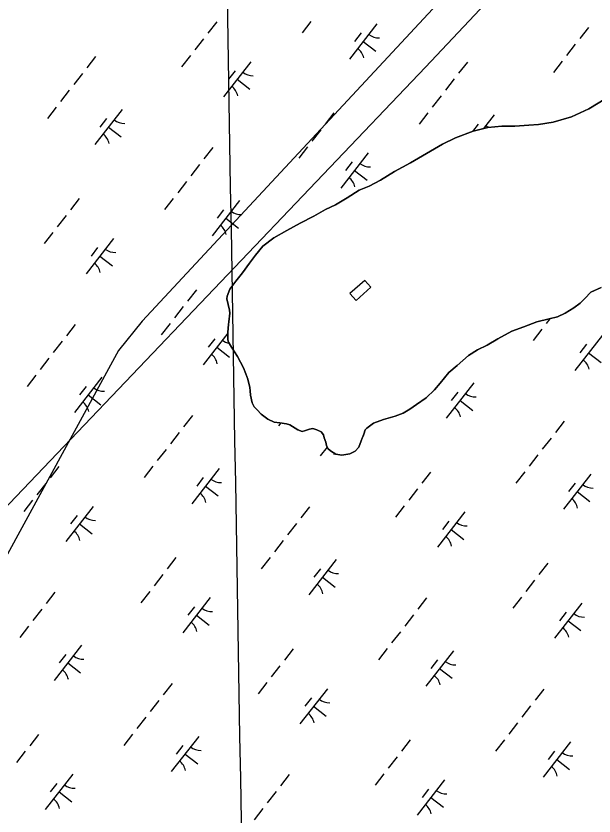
# Model space of a CAD drawing. Extents: x 3888273 to 3909528, y 158682 to 181032.
# Drawn here: x 3904236 to 3904884, y 171905 to 172801 of the extents above; entities that cross this region are included whole.
import ezdxf

# ---------------------------------------------------------------- set-up
doc = ezdxf.new("R2010")
doc.units = 0
for name, color, linetype in [('V-CHAN-DOCK', 7, 'Continuous'), ('V-GRID-MAJR', 7, 'Continuous'), ('V-TOPO-SHOR', 7, 'Continuous'), ('V-UTIL-LINE', 7, 'Continuous'), ('V-WETL-SWMP', 7, 'Continuous')]:
    doc.layers.add(name, color=color, linetype=linetype)

msp = doc.modelspace()

# ---------------------------------------------------------------- linework, layer by layer
at = {"layer": 'V-CHAN-DOCK'}
msp.add_lwpolyline([(3904626.56, 172504.71), (3904610, 172489.97), (3904616.8, 172482.33), (3904633.36, 172497.07)], close=True, dxfattribs=at)
at = {"layer": 'V-GRID-MAJR'}
msp.add_spline([(3904558.09, 167799.38), (3904538.27, 168963.98), (3904435.14, 175024.17), (3904428.25, 175428.5)], degree=3, dxfattribs=at)
at = {"layer": 'V-TOPO-SHOR'}
for points in [[(3904625.66, 172332.66), (3904625.08, 172331.24), (3904623.82, 172328.15), (3904622.56, 172325.08), (3904619.85, 172317.9), (3904615.93, 172313.49), (3904610, 172310.65), (3904600.88, 172308.96), (3904594.11, 172310.08), (3904588.11, 172313.99), (3904585.31, 172316.35), (3904583.68, 172319.9), (3904582.85, 172323.47), (3904581.21, 172328.22), (3904580.38, 172331.79), (3904577.56, 172334.94), (3904572.77, 172337.27), (3904568.39, 172338.81), (3904564.82, 172337.98), (3904558.88, 172336.33), (3904556.5, 172335.51), (3904551.72, 172337.45), (3904548.52, 172339.4), (3904542.52, 172342.91), (3904538.94, 172344.07), (3904531.38, 172345.18), (3904525.02, 172345.91), (3904517.83, 172349.41), (3904510.62, 172354.89), (3904505.8, 172359.61), (3904502.59, 172363.15), (3904500.56, 172367.5), (3904498.48, 172376.21), (3904498.03, 172380.98), (3904497.59, 172384.95), (3904495.51, 172394.06), (3904493.46, 172400), (3904490.61, 172406.72), (3904484.12, 172419.36), (3904477.26, 172430.02), (3904474.02, 172435.55), (3904473.2, 172438.32), (3904473.11, 172446.66), (3904473.81, 172455.4), (3904474.18, 172458.19), (3904475.27, 172468.13), (3904474.84, 172471.3), (3904473.58, 172477.65), (3904471.92, 172483.99), (3904472.29, 172487.17), (3904475.38, 172495.15), (3904482.04, 172503.95), (3904489.49, 172513.17), (3904497.33, 172523.98), (3904503.98, 172533.18), (3904512.22, 172543.2), (3904524.83, 172552.47), (3904539.05, 172560.57), (3904554.06, 172569.06), (3904569.47, 172576.77), (3904582.5, 172584.06), (3904593.96, 172589.34), (3904606.99, 172597.43), (3904620.41, 172605.91), (3904631.48, 172610.39), (3904644.12, 172617.28), (3904659.91, 172626.98), (3904677.68, 172636.7), (3904695.85, 172646.82), (3904713.62, 172657.34), (3904728.24, 172664.64), (3904748.02, 172672), (3904764.66, 172676.15), (3904780.14, 172677.5), (3904794.84, 172677.65), (3904810.32, 172678.61), (3904821.43, 172679.52), (3904837.69, 172682.08), (3904858.29, 172688.25), (3904877.66, 172697.19), (3904896.61, 172708.51)], [(3904891.68, 172496.73), (3904879.81, 172491.44), (3904873.13, 172484.62), (3904868.02, 172479.4), (3904860.93, 172474.16), (3904851.06, 172468.1), (3904842.76, 172464.04), (3904833.25, 172461.56), (3904819.39, 172458.24), (3904804.74, 172452.92), (3904791.29, 172448.01), (3904775.88, 172439.51), (3904763.65, 172432.23), (3904752.98, 172426.95), (3904742.71, 172420.49), (3904730.12, 172409.63), (3904720.67, 172401.59), (3904711.26, 172389.57), (3904704.58, 172382.35), (3904695.54, 172373.12), (3904684.5, 172365.85), (3904677, 172360.61), (3904669.5, 172356.16), (3904660.8, 172352.49), (3904647.73, 172348.78), (3904636.26, 172344.69), (3904628.77, 172339.05), (3904627.2, 172337.44), (3904625.66, 172332.66)]]:
    msp.add_lwpolyline(points, dxfattribs=at)
at = {"layer": 'V-UTIL-LINE'}
for points in [[(3905528.73, 173697.07), (3904376.91, 172459.2), (3904350.43, 172426.1), (3904072.41, 171916.39), (3903483.26, 170883.72), (3902993.41, 170023.17), (3902953.69, 169950.36), (3902854.4, 169652.47), (3902708.76, 169268.53)], [(3902927.21, 169208.96), (3902847.78, 169559.8), (3902827.92, 169778.25), (3902907.35, 170023.17), (3903370.73, 170850.63), (3904006.21, 172022.3), (3904694.65, 172743.84), (3905561.82, 173663.97)]]:
    msp.add_lwpolyline(points, dxfattribs=at)
at = {"layer": 'V-WETL-SWMP'}
for p, q in [((3904460.63, 172794.55), (3904450.81, 172781.92)), ((3904566.1, 172794.79), (3904556.27, 172782.16)), ((3904640.24, 172792.32), (3904609.53, 172752.85)), ((3904622.48, 172782.06), (3904615.11, 172772.59)), ((3904877.3, 172788.32), (3904867.48, 172775.69)), ((3904445.89, 172775.61), (3904436.07, 172762.98)), ((3904624.89, 172772.59), (3904639.09, 172761.53)), ((3904862.56, 172769.38), (3904852.74, 172756.75)), ((3904324.92, 172755.7), (3904315.1, 172743.07)), ((3904431.16, 172756.66), (3904421.33, 172744.04)), ((3904499, 172749.87), (3904468.29, 172710.41)), ((3904741.59, 172749.47), (3904731.76, 172736.84)), ((3904847.82, 172750.44), (3904838, 172737.81)), ((3904310.18, 172736.75), (3904300.36, 172724.13)), ((3904481.24, 172739.61), (3904473.87, 172730.14)), ((3904483.65, 172730.14), (3904497.85, 172719.08)), ((3904726.85, 172730.53), (3904717.03, 172717.9)), ((3904295.45, 172717.81), (3904285.62, 172705.18)), ((3904712.11, 172711.59), (3904702.29, 172698.96)), ((3904896.6, 172708.51), (3904877.66, 172697.19)), ((3904280.71, 172698.87), (3904270.88, 172686.24)), ((3904354.85, 172696.4), (3904324.15, 172656.94)), ((3904591.91, 172692.4), (3904582.09, 172679.77)), ((3904697.38, 172692.65), (3904687.55, 172680.02)), ((3904877.66, 172697.19), (3904858.29, 172688.25)), ((3904337.09, 172686.14), (3904329.73, 172676.67)), ((3904771.52, 172690.17), (3904759.63, 172674.89)), ((3904858.29, 172688.25), (3904837.69, 172682.08)), ((3904339.5, 172676.67), (3904353.71, 172665.61)), ((3904753.76, 172679.91), (3904747.43, 172671.78)), ((3904764.66, 172676.14), (3904748.02, 172672)), ((3904780.14, 172677.5), (3904764.66, 172676.14)), ((3904794.84, 172677.65), (3904780.14, 172677.5)), ((3904810.32, 172678.61), (3904794.84, 172677.65)), ((3904821.43, 172679.52), (3904810.32, 172678.61)), ((3904837.69, 172682.08), (3904821.43, 172679.52)), ((3904577.18, 172673.46), (3904567.35, 172660.83)), ((3904748.02, 172672), (3904728.24, 172664.64)), ((3904713.62, 172657.34), (3904695.85, 172646.82)), ((3904728.24, 172664.64), (3904713.62, 172657.34)), ((3904456.2, 172653.55), (3904446.38, 172640.92)), ((3904562.44, 172654.52), (3904552.61, 172641.89)), ((3904630.28, 172647.72), (3904599.57, 172608.26)), ((3904695.85, 172646.82), (3904677.68, 172636.7)), ((3904441.47, 172634.61), (3904431.64, 172621.98)), ((3904612.52, 172637.47), (3904605.15, 172627.99)), ((3904677.68, 172636.7), (3904659.91, 172626.98)), ((3904614.93, 172627.99), (3904629.13, 172616.94)), ((3904659.91, 172626.98), (3904644.12, 172617.28)), ((3904426.73, 172615.67), (3904416.9, 172603.04)), ((3904644.12, 172617.28), (3904631.48, 172610.39)), ((3904620.41, 172605.91), (3904606.99, 172597.43)), ((3904631.48, 172610.39), (3904620.41, 172605.91)), ((3904306.53, 172596.48), (3904296.7, 172583.86)), ((3904411.99, 172596.73), (3904402.16, 172584.1)), ((3904486.13, 172594.25), (3904455.43, 172554.79)), ((3904606.99, 172597.43), (3904593.96, 172589.34)), ((3904593.96, 172589.34), (3904582.5, 172584.06)), ((3904291.79, 172577.54), (3904281.96, 172564.91)), ((3904468.38, 172584), (3904461.01, 172574.52)), ((3904569.47, 172576.77), (3904554.06, 172569.06)), ((3904582.5, 172584.06), (3904569.47, 172576.77)), ((3904470.78, 172574.52), (3904484.99, 172563.47)), ((3904554.06, 172569.06), (3904539.05, 172560.56)), ((3904277.05, 172558.6), (3904267.23, 172545.97)), ((3904539.05, 172560.56), (3904524.83, 172552.47)), ((3904344.89, 172551.8), (3904314.19, 172512.34)), ((3904524.83, 172552.47), (3904512.22, 172543.2)), ((3904327.13, 172541.55), (3904319.77, 172532.08)), ((3904512.22, 172543.2), (3904503.98, 172533.18)), ((3904329.54, 172532.07), (3904343.75, 172521.02)), ((3904503.98, 172533.18), (3904497.33, 172523.98)), ((3904497.33, 172523.98), (3904489.49, 172513.17)), ((3904489.49, 172513.17), (3904482.04, 172503.95)), ((3904482.04, 172503.95), (3904475.38, 172495.14)), ((3904475.38, 172495.14), (3904472.29, 172487.17)), ((3904879.81, 172491.44), (3904891.68, 172496.73)), ((3904437.81, 172494.34), (3904427.98, 172481.71)), ((3904472.29, 172487.17), (3904471.92, 172483.99)), ((3904873.13, 172484.62), (3904879.81, 172491.44)), ((3904471.92, 172483.99), (3904473.58, 172477.65)), ((3904473.58, 172477.65), (3904474.84, 172471.3)), ((3904860.93, 172474.16), (3904868.02, 172479.4)), ((3904868.02, 172479.4), (3904873.13, 172484.62)), ((3904423.07, 172475.4), (3904413.24, 172462.77)), ((3904475.27, 172468.13), (3904474.18, 172458.19)), ((3904474.84, 172471.3), (3904475.27, 172468.13)), ((3904842.76, 172464.04), (3904851.06, 172468.1)), ((3904851.06, 172468.1), (3904860.93, 172474.16)), ((3904819.39, 172458.24), (3904833.25, 172461.56)), ((3904833.96, 172461.74), (3904829.91, 172456.54)), ((3904833.25, 172461.56), (3904842.76, 172464.04)), ((3904302.1, 172455.49), (3904292.27, 172442.86)), ((3904408.33, 172456.46), (3904398.51, 172443.83)), ((3904473.81, 172455.4), (3904473.11, 172446.66)), ((3904474.18, 172458.19), (3904473.81, 172455.4)), ((3904791.29, 172448.01), (3904804.74, 172452.92)), ((3904804.74, 172452.92), (3904819.39, 172458.24)), ((3904825, 172450.23), (3904815.17, 172437.6)), ((3904473.12, 172445.74), (3904445.47, 172410.2)), ((3904473.11, 172446.66), (3904473.2, 172438.32)), ((3904775.89, 172439.51), (3904791.29, 172448.01)), ((3904892.84, 172443.43), (3904862.14, 172403.97)), ((3904287.36, 172436.55), (3904277.53, 172423.92)), ((3904458.42, 172439.4), (3904451.05, 172429.93)), ((3904473.2, 172438.32), (3904474.02, 172435.54)), ((3904474.02, 172435.54), (3904477.26, 172430.02)), ((3904752.98, 172426.95), (3904763.65, 172432.23)), ((3904763.65, 172432.23), (3904775.89, 172439.51)), ((3904875.08, 172433.18), (3904867.71, 172423.71)), ((3904460.82, 172429.93), (3904475.03, 172418.88)), ((3904477.26, 172430.02), (3904484.12, 172419.36)), ((3904742.72, 172420.49), (3904752.98, 172426.95)), ((3904877.49, 172423.7), (3904891.69, 172412.65)), ((3904272.62, 172417.6), (3904262.8, 172404.98)), ((3904484.12, 172419.36), (3904490.61, 172406.72)), ((3904730.12, 172409.63), (3904742.72, 172420.49)), ((3904490.61, 172406.72), (3904493.46, 172400)), ((3904720.67, 172401.59), (3904730.12, 172409.63)), ((3904257.88, 172398.66), (3904248.06, 172386.03)), ((3904332.03, 172396.19), (3904301.32, 172356.73)), ((3904493.46, 172400), (3904495.51, 172394.06)), ((3904711.26, 172389.57), (3904720.67, 172401.59)), ((3904495.51, 172394.06), (3904497.59, 172384.95)), ((3904704.58, 172382.35), (3904711.26, 172389.57)), ((3904748.69, 172389.96), (3904717.99, 172350.5)), ((3904314.27, 172385.93), (3904306.9, 172376.46)), ((3904497.59, 172384.95), (3904498.03, 172380.98)), ((3904498.03, 172380.98), (3904498.48, 172376.21)), ((3904695.54, 172373.12), (3904704.58, 172382.35)), ((3904730.94, 172379.71), (3904723.57, 172370.24)), ((3904316.67, 172376.46), (3904330.88, 172365.41)), ((3904498.48, 172376.21), (3904500.56, 172367.5)), ((3904684.5, 172365.85), (3904695.54, 172373.12)), ((3904733.34, 172370.23), (3904747.55, 172359.18)), ((3904500.56, 172367.5), (3904502.59, 172363.15)), ((3904502.59, 172363.15), (3904505.8, 172359.61)), ((3904669.5, 172356.16), (3904677, 172360.61)), ((3904677, 172360.61), (3904684.5, 172365.85)), ((3904433.38, 172353.34), (3904423.55, 172340.72)), ((3904505.8, 172359.61), (3904510.62, 172354.89)), ((3904510.62, 172354.89), (3904517.83, 172349.4)), ((3904647.73, 172348.78), (3904660.8, 172352.49)), ((3904660.8, 172352.49), (3904669.5, 172356.16)), ((3904517.83, 172349.4), (3904525.01, 172345.9)), ((3904525.01, 172345.9), (3904531.38, 172345.18)), ((3904532.39, 172345.03), (3904529.79, 172341.68)), ((3904531.38, 172345.18), (3904538.94, 172344.07)), ((3904538.94, 172344.07), (3904542.52, 172342.91)), ((3904542.52, 172342.91), (3904548.52, 172339.4)), ((3904628.77, 172339.05), (3904636.25, 172344.69)), ((3904636.25, 172344.69), (3904647.73, 172348.78)), ((3904850.05, 172347.12), (3904840.22, 172334.49)), ((3904418.64, 172334.4), (3904408.81, 172321.77)), ((3904548.52, 172339.4), (3904551.72, 172337.45)), ((3904551.72, 172337.45), (3904556.5, 172335.51)), ((3904556.5, 172335.51), (3904558.88, 172336.33)), ((3904558.88, 172336.33), (3904564.82, 172337.98)), ((3904564.82, 172337.98), (3904568.39, 172338.81)), ((3904568.39, 172338.81), (3904572.77, 172337.27)), ((3904572.77, 172337.27), (3904577.56, 172334.94)), ((3904577.56, 172334.94), (3904580.38, 172331.79)), ((3904625.66, 172332.66), (3904627.2, 172337.44)), ((3904627.2, 172337.44), (3904628.77, 172339.05)), ((3904580.38, 172331.79), (3904581.21, 172328.22)), ((3904581.21, 172328.22), (3904582.85, 172323.47)), ((3904619.85, 172317.9), (3904622.56, 172325.08)), ((3904622.56, 172325.08), (3904625.66, 172332.66)), ((3904835.31, 172328.18), (3904825.48, 172315.55)), ((3904403.9, 172315.46), (3904394.08, 172302.83)), ((3904584.53, 172318.05), (3904576.75, 172308.05)), ((3904582.85, 172323.47), (3904583.68, 172319.9)), ((3904583.68, 172319.9), (3904585.31, 172316.35)), ((3904585.31, 172316.35), (3904588.11, 172313.99)), ((3904615.93, 172313.49), (3904619.85, 172317.9)), ((3904588.11, 172313.99), (3904594.11, 172310.08)), ((3904594.11, 172310.08), (3904600.88, 172308.96)), ((3904600.88, 172308.96), (3904610, 172310.65)), ((3904610, 172310.65), (3904615.93, 172313.49)), ((3904820.57, 172309.23), (3904810.74, 172296.61)), ((3904283.7, 172296.28), (3904273.88, 172283.65)), ((3904389.16, 172296.52), (3904379.34, 172283.89)), ((3904463.31, 172294.04), (3904432.6, 172254.58)), ((3904700.37, 172290.05), (3904690.54, 172277.42)), ((3904805.83, 172290.29), (3904796.01, 172277.66)), ((3904445.55, 172283.79), (3904438.18, 172274.32)), ((3904879.97, 172287.82), (3904849.27, 172248.36)), ((3904268.96, 172277.33), (3904259.14, 172264.71)), ((3904447.96, 172274.31), (3904462.16, 172263.26)), ((3904685.63, 172271.11), (3904675.81, 172258.48)), ((3904862.22, 172277.56), (3904854.85, 172268.09)), ((3904864.62, 172268.09), (3904878.83, 172257.03)), ((3904254.23, 172258.39), (3904244.4, 172245.76)), ((3904322.07, 172251.6), (3904291.36, 172212.13)), ((3904564.66, 172251.2), (3904554.83, 172238.57)), ((3904670.89, 172252.17), (3904661.07, 172239.54)), ((3904738.73, 172245.37), (3904708.03, 172205.91)), ((3904304.31, 172241.34), (3904296.94, 172231.87)), ((3904720.98, 172235.11), (3904713.61, 172225.64)), ((3904306.71, 172231.86), (3904320.92, 172220.81)), ((3904549.92, 172232.26), (3904540.1, 172219.63)), ((3904723.38, 172225.64), (3904737.59, 172214.59)), ((3904535.18, 172213.31), (3904525.36, 172200.69)), ((3904414.98, 172194.13), (3904405.16, 172181.5)), ((3904520.44, 172194.37), (3904510.62, 172181.75)), ((3904594.59, 172191.9), (3904563.88, 172152.44)), ((3904576.83, 172181.64), (3904569.46, 172172.17)), ((3904831.65, 172187.9), (3904821.82, 172175.28)), ((3904400.24, 172175.19), (3904390.42, 172162.56)), ((3904579.24, 172172.17), (3904593.44, 172161.12)), ((3904816.91, 172168.96), (3904807.09, 172156.34)), ((3904279.27, 172155.28), (3904269.45, 172142.65)), ((3904385.51, 172156.25), (3904375.68, 172143.62)), ((3904453.35, 172149.45), (3904422.64, 172109.99)), ((3904695.94, 172149.05), (3904686.11, 172136.43)), ((3904802.17, 172150.02), (3904792.35, 172137.39)), ((3904264.53, 172136.34), (3904254.71, 172123.71)), ((3904435.59, 172139.19), (3904428.22, 172129.72)), ((3904870.01, 172143.23), (3904839.31, 172103.76)), ((3904437.99, 172129.72), (3904452.2, 172118.67)), ((3904681.2, 172130.11), (3904671.38, 172117.48)), ((3904852.26, 172132.97), (3904844.89, 172123.5)), ((3904854.66, 172123.49), (3904868.87, 172112.44)), ((3904249.8, 172117.4), (3904239.97, 172104.77)), ((3904666.46, 172111.17), (3904656.64, 172098.54)), ((3904309.2, 172095.98), (3904278.5, 172056.52)), ((3904546.26, 172091.99), (3904536.44, 172079.36)), ((3904651.73, 172092.23), (3904641.9, 172079.6)), ((3904291.44, 172085.72), (3904284.07, 172076.25)), ((3904725.87, 172089.76), (3904695.16, 172050.29)), ((3904293.85, 172076.25), (3904308.06, 172065.2)), ((3904708.11, 172079.5), (3904700.74, 172070.03)), ((3904531.52, 172073.04), (3904521.7, 172060.42)), ((3904710.52, 172070.02), (3904724.72, 172058.97)), ((3904410.55, 172053.13), (3904400.73, 172040.51)), ((3904516.79, 172054.1), (3904506.96, 172041.47)), ((3904584.63, 172047.31), (3904553.92, 172007.84)), ((3904827.22, 172046.91), (3904817.39, 172034.28)), ((3904395.81, 172034.19), (3904385.99, 172021.57)), ((3904566.87, 172037.05), (3904559.5, 172027.58)), ((3904569.28, 172027.58), (3904583.48, 172016.52)), ((3904812.48, 172027.97), (3904802.66, 172015.34)), ((3904381.08, 172015.25), (3904371.25, 172002.62)), ((3904797.74, 172009.03), (3904787.92, 171996.4)), ((3904260.88, 171996.07), (3904251.05, 171983.44)), ((3904366.34, 171996.31), (3904356.51, 171983.68)), ((3904440.48, 171993.84), (3904409.78, 171954.37)), ((3904422.72, 171983.58), (3904415.36, 171974.11)), ((3904677.54, 171989.84), (3904667.72, 171977.21)), ((3904783.01, 171990.08), (3904773.18, 171977.46)), ((3904857.15, 171987.61), (3904826.44, 171948.15)), ((3904246.14, 171977.13), (3904236.31, 171964.5)), ((3904839.39, 171977.35), (3904832.02, 171967.88)), ((3904425.13, 171974.11), (3904439.34, 171963.05)), ((3904662.81, 171970.9), (3904652.98, 171958.27)), ((3904841.8, 171967.88), (3904856, 171956.83)), ((3904299.24, 171951.39), (3904268.54, 171911.93)), ((3904541.83, 171950.99), (3904532.01, 171938.36)), ((3904648.07, 171951.96), (3904638.24, 171939.33)), ((3904281.48, 171941.13), (3904274.11, 171931.66)), ((3904715.91, 171945.16), (3904685.2, 171905.7)), ((3904283.89, 171931.66), (3904298.09, 171920.6)), ((3904527.1, 171932.05), (3904517.27, 171919.42)), ((3904698.15, 171934.9), (3904690.78, 171925.43)), ((3904700.56, 171925.43), (3904714.76, 171914.38)), ((3904512.36, 171913.11), (3904502.53, 171900.48))]:
    msp.add_line(p, q, dxfattribs=at)
for centre, start, end in [((3904642.04, 172794.24), 231.34298, 272.88664), ((3904608.11, 172750.64), 11.34298, 52.88663), ((3904500.79, 172751.79), 231.34298, 272.88664), ((3904466.87, 172708.19), 11.34298, 52.88663), ((3904356.65, 172698.32), 231.34298, 272.88664), ((3904773.32, 172692.1), 231.34298, 244.18561), ((3904322.73, 172654.72), 11.34298, 52.88663), ((3904632.08, 172649.65), 231.34298, 272.88664), ((3904598.15, 172606.05), 11.34298, 52.88663), ((3904487.93, 172596.18), 231.34298, 272.88664), ((3904454.01, 172552.58), 11.34298, 52.88663), ((3904346.69, 172553.73), 231.34298, 272.88664), ((3904312.76, 172510.13), 11.34298, 52.88663), ((3904477.97, 172451.58), 231.34298, 259.56733), ((3904444.05, 172407.98), 11.34298, 52.88663), ((3904860.71, 172401.76), 11.34298, 52.88663), ((3904333.82, 172398.11), 231.34298, 272.88664), ((3904750.49, 172391.89), 231.34298, 272.88664), ((3904299.9, 172354.51), 11.34298, 52.88663), ((3904716.57, 172348.29), 11.34298, 52.88663), ((3904575.33, 172305.84), 11.34298, 18.52453), ((3904465.1, 172295.97), 231.34298, 272.88664), ((3904881.77, 172289.74), 231.34298, 272.88664), ((3904431.18, 172252.37), 11.34298, 52.88663), ((3904847.85, 172246.14), 11.34298, 52.88663), ((3904323.86, 172253.52), 231.34298, 272.88664), ((3904740.53, 172247.29), 231.34298, 272.88664), ((3904289.94, 172209.92), 11.34298, 52.88663), ((3904706.61, 172203.69), 11.34298, 52.88663), ((3904596.38, 172193.82), 231.34298, 272.88664), ((3904562.46, 172150.22), 11.34298, 52.88663), ((3904455.14, 172151.37), 231.34298, 272.88664), ((3904871.81, 172145.15), 231.34298, 272.88664), ((3904421.22, 172107.77), 11.34298, 52.88663), ((3904837.89, 172101.55), 11.34298, 52.88663), ((3904311, 172097.9), 231.34298, 272.88664), ((3904727.67, 172091.68), 231.34298, 272.88664), ((3904277.07, 172054.3), 11.34298, 52.88663), ((3904693.74, 172048.08), 11.34298, 52.88663), ((3904586.42, 172049.23), 231.34298, 272.88664), ((3904552.5, 172005.63), 11.34298, 52.88663), ((3904442.28, 171995.76), 231.34298, 272.88664), ((3904858.95, 171989.53), 231.34298, 272.88664), ((3904408.36, 171952.16), 11.34298, 52.88663), ((3904825.02, 171945.93), 11.34298, 52.88663), ((3904301.04, 171953.31), 231.34298, 272.88664), ((3904717.71, 171947.08), 231.34298, 272.88664), ((3904267.11, 171909.71), 11.34298, 52.88663), ((3904683.78, 171903.48), 11.34298, 52.88663)]:
    msp.add_arc(centre, 17.62, start, end, dxfattribs=at)

doc.saveas('drawing.dxf')
